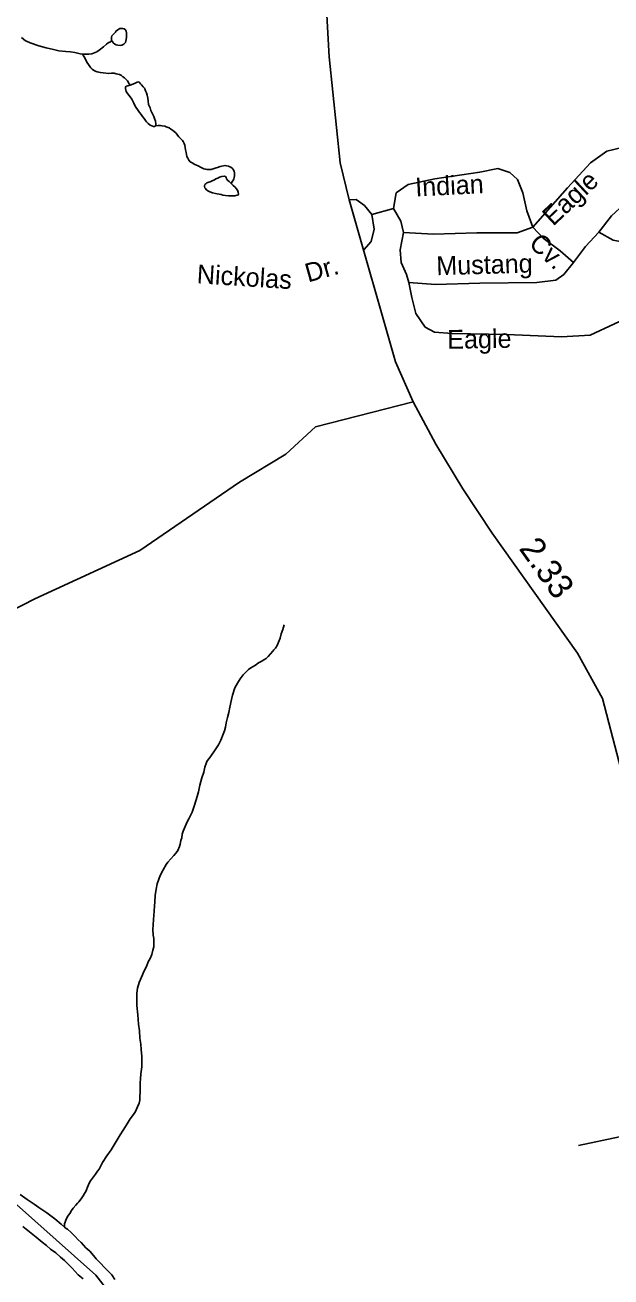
# Model space of a CAD drawing. Extents: x 2126262 to 2293712, y 749403 to 919119.
# Drawn here: x 2229493 to 2232455, y 811845 to 818171 of the extents above; entities that cross this region are included whole.
import ezdxf

# ---------------------------------------------------------------- set-up
doc = ezdxf.new("R2010")
doc.units = 0
for name, color, linetype in [('Exist Hydrographic Misc Water Feature', 7, 'Continuous'), ('Exist Hydrographic River Shore', 7, 'Continuous'), ('Exist Road Non-System Type 51', 7, 'Continuous'), ('Exist Road Non-System Type 51 Label', 7, 'Continuous'), ('Exist Road Secondary Mileage Hundredths English Label', 7, 'Continuous'), ('Exist Road Secondary Type 51 Attributed', 7, 'Continuous')]:
    doc.layers.add(name, color=color, linetype=linetype)

msp = doc.modelspace()

# ---------------------------------------------------------------- linework, layer by layer
at = {"layer": 'Exist Hydrographic Misc Water Feature'}
for points in [[(2229932.8, 818091.1), (2229934.8, 818087.1), (2229938.9, 818081.1), (2229947.1, 818075.2), (2229953.1, 818071.3), (2229963.1, 818069.3), (2229975.2, 818067.4), (2229983.2, 818069.5), (2229993.1, 818073.6), (2230000.9, 818083.6), (2230005, 818097.6), (2230006.6, 818109.7), (2230006.6, 818121.6), (2230006.6, 818131.7), (2230004.4, 818139.7), (2230000.5, 818147.6), (2229994.3, 818151.6), (2229988.4, 818153.5), (2229982.4, 818153.5), (2229976.5, 818153.4), (2229972.4, 818153.4), (2229968.5, 818151.4), (2229960.5, 818145.3), (2229954.7, 818141.3), (2229950.6, 818135.2), (2229944.7, 818129.2), (2229938.7, 818123.2), (2229932.6, 818117.1), (2229930.9, 818109.1), (2229930.9, 818103.1), (2229930.9, 818097.1), (2229932.8, 818091.1)], [(2229783.7, 818023.9), (2229771.6, 818025.8), (2229745.4, 818031.6), (2229723.4, 818035.4), (2229699.4, 818037.2), (2229663.4, 818040.9), (2229637.3, 818046.7), (2229599.4, 818056.4), (2229563.5, 818066.1), (2229519.2, 818081.7), (2229501.2, 818089.6), (2229495.2, 818091.5), (2229474.9, 818107.4)], [(2229783.7, 818023.9), (2229793.6, 818024), (2229815.7, 818024.1), (2229831.3, 818026.3), (2229847.5, 818032.4), (2229855.5, 818036.5), (2229867.4, 818044.6), (2229889.1, 818060.8), (2229905.1, 818074.9), (2229913.1, 818081), (2229924.8, 818087), (2229932.8, 818091.1)], [(2230024.7, 817867.9), (2230018.7, 817875.9), (2230014.6, 817883.8), (2230010.7, 817889.8), (2230002.3, 817897.7), (2229996.4, 817903.7), (2229988.4, 817909.6), (2229980.4, 817915.5), (2229970.3, 817921.4), (2229954.3, 817925.3), (2229944.1, 817927.3), (2229930.1, 817927.1), (2229916.4, 817927), (2229888.1, 817928.8), (2229874.1, 817930.7), (2229858.2, 817934.5), (2229844.2, 817940.4), (2229832.1, 817948.4), (2229826.2, 817954.2), (2229820.2, 817962.2), (2229813.9, 817972.1), (2229805.9, 817984.1), (2229799.7, 817998), (2229791.7, 818010), (2229783.7, 818023.9)], [(2230024.7, 817867.9), (2230012.6, 817863.8), (2230004.6, 817861.8), (2230000.9, 817857.7), (2230000.9, 817849.7), (2230005, 817835.8), (2230011.1, 817825.8), (2230025.1, 817807.9), (2230033.5, 817796), (2230043.3, 817776.1), (2230047.4, 817768.2), (2230053.6, 817756.2), (2230061.6, 817744.3), (2230071.8, 817728.3), (2230079.8, 817718.4), (2230087.8, 817708.5), (2230096.2, 817698.6), (2230102.2, 817688.7), (2230108.1, 817682.7), (2230116.1, 817672.7), (2230126.4, 817664.8), (2230134.4, 817660.9), (2230142.4, 817659), (2230148.3, 817659), (2230152.4, 817661)], [(2230152.4, 817661), (2230154.5, 817665), (2230154, 817671), (2230152.2, 817685), (2230148.1, 817699), (2230143.8, 817709), (2230137.8, 817722.9), (2230129.6, 817738.8), (2230125.5, 817752.8), (2230117.3, 817768.7), (2230115.5, 817786.7), (2230113.2, 817800.7), (2230111.2, 817816.7), (2230106.9, 817828.6), (2230103, 817838.6), (2230098.9, 817848.5), (2230096.8, 817852.5), (2230090.7, 817858.4), (2230082.7, 817868.4), (2230076.7, 817874.3), (2230072.6, 817880.3), (2230068.7, 817884.3), (2230060.5, 817882.2), (2230050.7, 817878.1), (2230038.6, 817872), (2230024.7, 817867.9)], [(2230534.6, 817370.3), (2230542.4, 817382.3), (2230546.3, 817388.3), (2230548.4, 817394.4), (2230550.4, 817400.4), (2230552.1, 817408.4), (2230552.1, 817416.4), (2230552.1, 817424.4), (2230550.2, 817432.3), (2230545.9, 817440.3), (2230543.8, 817444.3), (2230540, 817448.3), (2230533.8, 817452.2), (2230527.9, 817454.1), (2230521.9, 817458.1), (2230511.9, 817460), (2230503.9, 817462), (2230495.9, 817459.9), (2230487.9, 817457.8), (2230479.9, 817455.8), (2230465.9, 817451.7), (2230460, 817449.6), (2230453.8, 817447.6), (2230439.9, 817443.5), (2230433.9, 817441.4), (2230427.8, 817441.3), (2230420.2, 817441.3), (2230412.2, 817441.2), (2230405.8, 817443.2), (2230397.9, 817445.1), (2230389.9, 817447), (2230379.8, 817452.9), (2230367.9, 817458.8), (2230351.9, 817466.7), (2230338, 817474.6), (2230327.7, 817480.5), (2230321.6, 817488.5), (2230315.6, 817498.4), (2230311.7, 817506.4), (2230309.5, 817516.3), (2230307.4, 817526.3), (2230305.2, 817540.3), (2230303.1, 817552.2), (2230301.1, 817564.3), (2230297, 817572.3), (2230292.9, 817582.2), (2230289, 817588.1), (2230281, 817596.1), (2230270.7, 817606), (2230264.6, 817614), (2230256.6, 817623.9), (2230246.7, 817633.9), (2230238.3, 817639.7), (2230230.3, 817645.6), (2230222.3, 817651.6), (2230212.5, 817655.5), (2230206.3, 817657.4), (2230200.4, 817659.4), (2230186.4, 817661.3), (2230178.4, 817663.3), (2230166.3, 817663.1), (2230152.4, 817661)], [(2230534.6, 817370.3), (2230524.4, 817380.2), (2230518.4, 817386.1), (2230512.5, 817394.1), (2230510.4, 817400), (2230506.3, 817406), (2230500.2, 817407.9), (2230488.5, 817405.8), (2230476.4, 817401.8), (2230468.4, 817397.7), (2230458.3, 817393.6), (2230450.3, 817389.6), (2230438.5, 817383.4), (2230428.4, 817379.4), (2230422.7, 817377.3), (2230412.6, 817373.3), (2230406.7, 817369.2), (2230402.6, 817365.2), (2230400.7, 817359.1), (2230400.7, 817355.1), (2230403, 817349.2), (2230404.8, 817345.2), (2230408.9, 817339.2), (2230416.9, 817333.3), (2230427, 817327.4), (2230440.9, 817323.5), (2230456.9, 817319.7), (2230464.9, 817317.7), (2230475, 817315.8), (2230485.2, 817313.9), (2230493.2, 817312), (2230507.1, 817310), (2230521.1, 817308.1), (2230529.1, 817308.2), (2230543.2, 817308.3), (2230553.1, 817308.4), (2230565.2, 817310.5), (2230570.9, 817312.6), (2230573, 817316.6), (2230570.9, 817326.6), (2230566.8, 817336.5), (2230560.7, 817344.5), (2230554.7, 817352.4), (2230544.7, 817360.3), (2230538.7, 817366.3), (2230534.6, 817370.3)], [(2230802.6, 815139.2), (2230796.7, 815117.2), (2230788.9, 815095.2), (2230783.1, 815073.1), (2230775.1, 815053.1), (2230767.4, 815035), (2230759.4, 815022.9), (2230751.6, 815012.9), (2230745.6, 815006.9), (2230733.5, 814992.7), (2230721.8, 814980.7), (2230711.8, 814970.6), (2230700.1, 814962.5), (2230686.2, 814954.4), (2230674.1, 814948.3), (2230658.1, 814936.2), (2230634.3, 814922), (2230622.4, 814913.9), (2230610.7, 814901.8), (2230596.5, 814887.7), (2230581, 814867.5), (2230567, 814845.5), (2230553.1, 814821.4), (2230541.6, 814785.3), (2230537.7, 814763.2), (2230528.1, 814723.2), (2230524.2, 814697.2), (2230516.4, 814671.1), (2230510.6, 814645.1), (2230506.9, 814623.1), (2230500.8, 814605), (2230495, 814587), (2230483.4, 814556.9), (2230471.7, 814532.8), (2230461.6, 814518.8), (2230451.8, 814502.7), (2230436.2, 814480.6), (2230424.1, 814464.4), (2230414.5, 814452.4), (2230410.4, 814444.3), (2230402.6, 814420.3), (2230396.6, 814396.2), (2230386.8, 814366.2), (2230377.3, 814330.1), (2230369.6, 814296.1), (2230363.6, 814272.1), (2230350.1, 814227.9), (2230338.4, 814193.8), (2230320.5, 814159.8), (2230313, 814143.7), (2230302.9, 814121.6), (2230293.1, 814097.5), (2230287.3, 814081.5), (2230285.3, 814063.5), (2230281.6, 814049.4), (2230277.7, 814031.4), (2230273.8, 814019.3), (2230265.8, 813999.3), (2230258, 813987.3), (2230246.1, 813975.2), (2230230.3, 813957.1), (2230214.3, 813940.9), (2230206.5, 813928.9), (2230191, 813902.7), (2230177, 813872.7), (2230161.4, 813830.5), (2230155.7, 813804.5), (2230151.8, 813772.5), (2230150.1, 813740.5), (2230148.3, 813718.5), (2230146.7, 813694.5), (2230144.6, 813670.5), (2230142.8, 813650.5), (2230141.1, 813624.5), (2230139.3, 813600.4), (2230141.5, 813572.5), (2230143.6, 813554.5), (2230143.8, 813536.5), (2230143.8, 813512.6), (2230140.1, 813496.5), (2230134.4, 813474.5), (2230126.4, 813454.4), (2230116.5, 813436.3), (2230106.9, 813414.2), (2230094.8, 813392.1), (2230081.3, 813360.1), (2230069.4, 813332), (2230061.6, 813303.9), (2230057.9, 813277.9), (2230058.1, 813243.9), (2230058.3, 813215.9), (2230062.8, 813170), (2230067.1, 813122), (2230071.4, 813088.1), (2230073.9, 813052.1), (2230078.2, 813020.2), (2230080, 812994.2), (2230084.5, 812958.2), (2230084.5, 812932.3), (2230082.9, 812906.2)], [(2230082.9, 812906.2), (2230079, 812870.2), (2230077.4, 812846.2), (2230075.5, 812826.2), (2230075.9, 812804.2), (2230075.9, 812780.2), (2230074.1, 812754.2), (2230074.3, 812738.2), (2230070.4, 812722.2), (2230062.6, 812704.1), (2230050.9, 812680.1), (2230040.9, 812666), (2230025.1, 812643.9), (2230009.3, 812617.8), (2229989.6, 812585.6), (2229973.8, 812563.5), (2229954.1, 812529.3), (2229928.3, 812487.1), (2229906.5, 812457), (2229884.8, 812422.9), (2229867.2, 812388.7), (2229859.4, 812378.7), (2229849.3, 812364.5), (2229833.5, 812344.5), (2229823.5, 812330.3), (2229817.8, 812318.3), (2229809.8, 812298.3), (2229804, 812284.2), (2229800.1, 812276.2), (2229794.4, 812266.2), (2229786.4, 812254.1), (2229776.3, 812240), (2229764.7, 812223.9), (2229758.5, 812217.9), (2229750.5, 812207.9), (2229736.8, 812191.7), (2229728.8, 812179.7), (2229719.1, 812165.6), (2229713.2, 812157.5), (2229707, 812147.5), (2229699.2, 812131.4), (2229695.3, 812121.4), (2229693.5, 812113.4), (2229693.5, 812101.4), (2229693.5, 812095.4)], [(2229468.4, 812261.5), (2229504.6, 812235.8), (2229538.9, 812212.1), (2229562.9, 812196.3), (2229603.1, 812168.7), (2229643.3, 812139), (2229675.7, 812111.2), (2229693.5, 812095.4)], [(2229481.7, 812099.7), (2229515.9, 812072), (2229550.2, 812046.3), (2229580.3, 812020.6), (2229602.3, 812002.7), (2229622.6, 811984.8), (2229648.6, 811967.1), (2229672.8, 811945.3), (2229693.1, 811927.5), (2229713.2, 811907.7), (2229731.4, 811889.8), (2229747.4, 811871.9), (2229761.6, 811856), (2229787.8, 811834.3)], [(2229693.5, 812095.4), (2229701.5, 812089.5), (2229707.9, 812085.6), (2229725.9, 812069.7), (2229746, 812049.8), (2229762, 812032), (2229776.3, 812018.1), (2229800.3, 811992.3), (2229820.6, 811974.5), (2229838.9, 811952.6), (2229852.8, 811936.8), (2229875.2, 811915), (2229895.1, 811893.1), (2229913.3, 811873.3), (2229931.6, 811855.4), (2229947.6, 811831.6)]]:
    msp.add_lwpolyline(points, dxfattribs=at)
at = {"layer": 'Exist Hydrographic River Shore'}
msp.add_lwpolyline([(2229682.7, 809976.8), (2229673.7, 810160.7), (2229647.7, 810194.1), (2229628.8, 810509.4), (2229783.6, 810893.2), (2230063.7, 811271.2), (2230070.7, 811497.4), (2229994.6, 811669.6), (2229851.7, 811852.9), (2229339.7, 812306.3), (2228862.7, 812519.5), (2228478.7, 812658.7), (2227761.8, 812693.2), (2226893.6, 812937.4), (2226098.6, 813386.9), (2225603.6, 813800.6), (2225468.7, 813967.3), (2225350.8, 814215.8), (2225306.7, 814472.6), (2225137.8, 814813.9), (2224934.8, 815103.5), (2224716.8, 815327.7), (2224615.7, 815467.6)], dxfattribs=at)
at = {"layer": 'Exist Road Non-System Type 51'}
msp.add_line((2231356, 817243.5), (2231247.2, 817212.8), dxfattribs=at)
for points in [[(2232923.9, 817626.6), (2232751.6, 817609.4), (2232553.4, 817561.9), (2232434.1, 817533.3), (2232351.7, 817474.7), (2232235.9, 817348.9), (2232060.8, 817149.9)], [(2232060.8, 817149.9), (2232029.4, 817233), (2232009.8, 817322.4), (2231983.3, 817390.9), (2231944.2, 817425.8), (2231882.8, 817445.3), (2231792.1, 817427.2), (2231565.4, 817394.3), (2231430, 817365), (2231370, 817323.1), (2231356, 817243.5)], [(2233022.3, 817392.7), (2232808.1, 817343.1), (2232629.5, 817305.4), (2232520.6, 817264.9), (2232457.8, 817206.2), (2232393.6, 817123.8)], [(2231247.2, 817212.8), (2231208.8, 817259.6), (2231166.9, 817288.9), (2231132.7, 817288.1)], [(2231247.2, 817212.8), (2231259, 817139.4), (2231242.3, 817076.6), (2231205.4, 817034.9)], [(2231356, 817243.5), (2231392.3, 817180.6), (2231406.3, 817123.4)], [(2231406.3, 817123.4), (2231557.7, 817114.3), (2231776.8, 817121.3), (2231981.9, 817121.3), (2232060.8, 817149.9)], [(2232060.8, 817149.9), (2232112.4, 817094), (2232198.9, 817029.8), (2232265.9, 816971.1)], [(2232393.6, 817123.8), (2232466.2, 817084.7), (2232554.1, 817066.5), (2232739.7, 817070.7), (2232887.6, 817097.3), (2232992.3, 817125.2), (2233122.1, 817151.7)], [(2231406.3, 817123.4), (2231389.5, 817035.4), (2231395.1, 816971.1), (2231421.6, 816911.1), (2231434.2, 816870.6)], [(2232265.9, 816971.1), (2232326.6, 817051.4), (2232393.6, 817123.8)], [(2231434.2, 816870.6), (2231568.8, 816860.1), (2231792.1, 816867.1), (2232080.3, 816869.2), (2232176.6, 816881.7), (2232217.1, 816909.7), (2232265.9, 816971.1)], [(2231434.2, 816870.6), (2231448.1, 816793.8), (2231469.1, 816714.1), (2231516.5, 816644.3), (2231562.6, 816619.2), (2231651.9, 816612.2), (2231928.9, 816607.3), (2232205.2, 816594.7), (2232351, 816603.8), (2232596.6, 816718.3)], [(2231456.2, 816267.3), (2230962.2, 816140), (2230811.5, 816003.2), (2230577, 815860.7), (2230072.8, 815515.3), (2229542.7, 815270.8), (2229218.9, 815106)], [(2232880.7, 812574.2), (2232794.6, 812583.5), (2232729, 812577.9), (2232653.7, 812568.1), (2232498.8, 812552.8), (2232290.9, 812509.5)]]:
    msp.add_lwpolyline(points, dxfattribs=at)
at = {"layer": 'Exist Road Secondary Type 51 Attributed'}
msp.add_lwpolyline([(2233264.4, 811442.9), (2233129.8, 811848.6), (2232923.9, 812430.3), (2232880.7, 812574.2), (2232828.4, 812837.4), (2232691.7, 813827.5), (2232527.3, 814328.7), (2232412.9, 814767.3), (2232285.9, 814997.7), (2231854.9, 815603.1), (2231707, 815826.6), (2231570.2, 816052.9), (2231456.2, 816267.3), (2231366.9, 816468.4), (2231132.7, 817288.1), (2231086.4, 817473.9), (2231031.3, 818010.8), (2231016.7, 818251.7)], dxfattribs=at)

# ---------------------------------------------------------------- texts
at = {"layer": 'Exist Road Non-System Type 51 Label'}
for s, rotation, p in [('Indian', 2.92157, (2231468.1, 817304.3)), ('Eagle', 43.0759, (2232162.8, 817151.6)), ('Cv.', 316.66049, (2232035, 817059.7)), ('Nickolas', 356.48654, (2230359.7, 816866.1)), ('Dr.', 15.68385, (2230924.3, 816869.8)), ('Mustang', 1.6086, (2231573.6, 816906.6)), ('Eagle', 0.99417, (2231628.5, 816534.8))]:
    msp.add_text(s, height=95, rotation=rotation, dxfattribs=at).set_placement(p)
at = {"layer": 'Exist Road Secondary Mileage Hundredths English Label'}
msp.add_text('2.33', height=125, rotation=305.44843, dxfattribs=at).set_placement((2231986.9, 815525.4))

doc.saveas('drawing.dxf')
